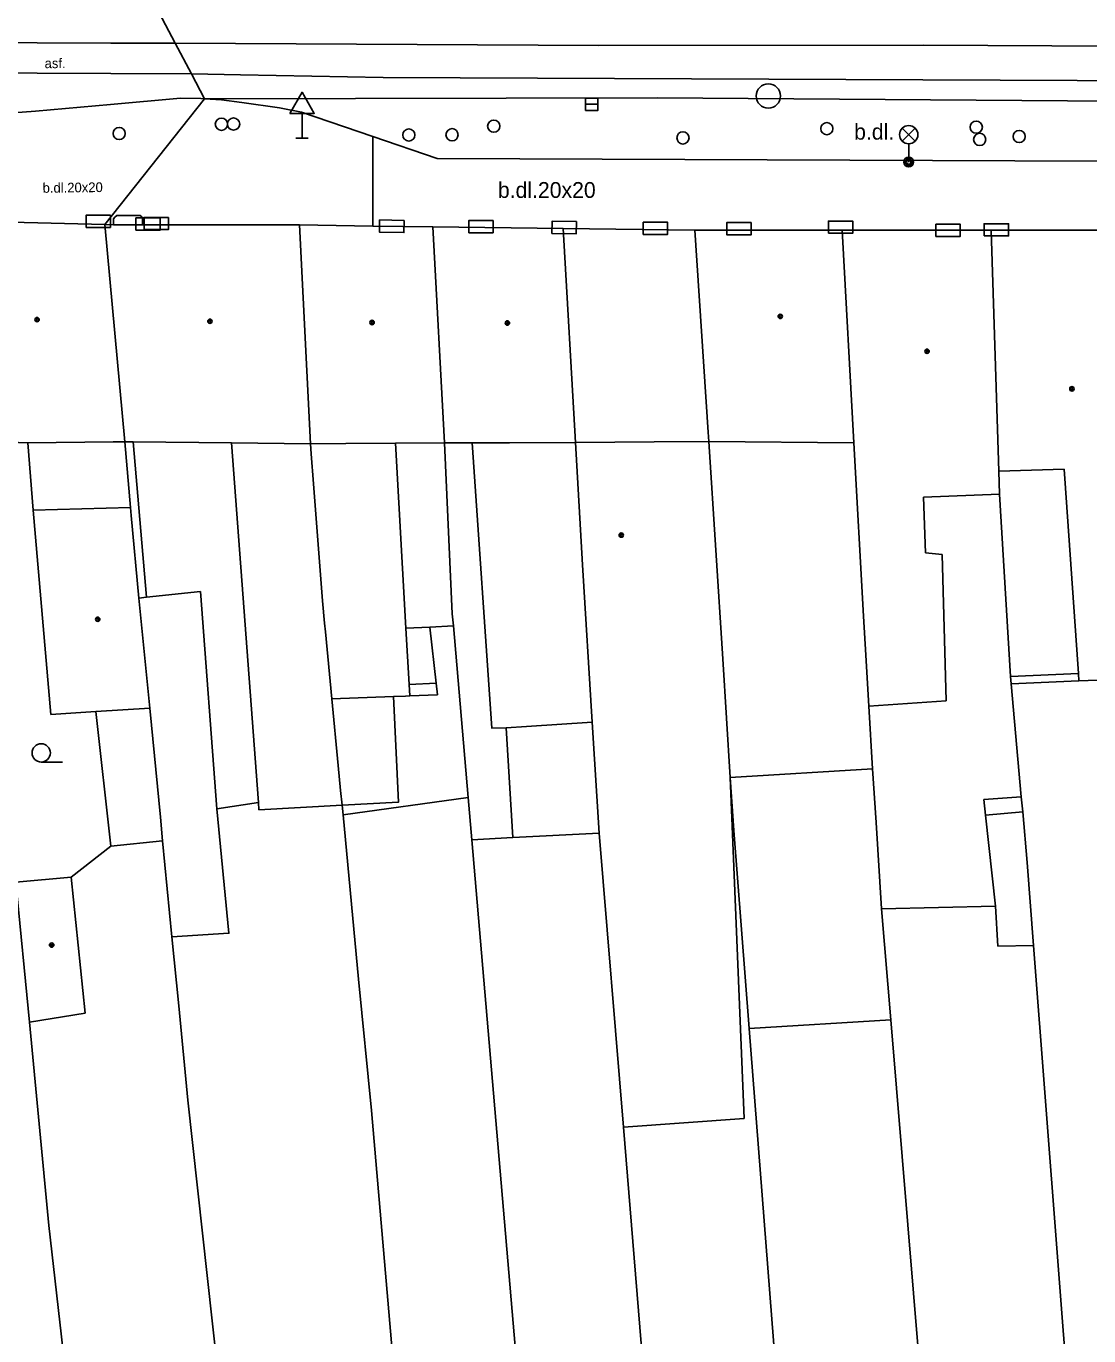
# Model space of a CAD drawing. Extents: x -596229 to -595156, y -1161237 to -1159376.
# Drawn here: x -595339.6 to -595296, y -1161084.8 to -1161031.1 of the extents above; entities that cross this region are included whole.
import ezdxf

# ---------------------------------------------------------------- set-up
doc = ezdxf.new("R2010")
doc.units = 0
for name, color, linetype in [('DOP - budovy nerozlisene - VP', 7, 'Continuous'), ('DOP - kresba z DSPS bez souradnic', 7, 'Continuous'), ('DOP - rozhrani ploch obecne', 7, 'Continuous'), ('Level 24', 7, 'Continuous'), ('Level 27', 7, 'Continuous'), ('Level 28', 7, 'Continuous'), ('Level 33', 7, 'Continuous'), ('Level 34', 7, 'Continuous'), ('Level 36', 7, 'Continuous'), ('Level 39', 7, 'Continuous'), ('Specificka linie pasportu komunikaci', 7, 'Continuous'), ('TM - budovy zdene_ betonove - VP', 7, 'Continuous'), ('TM - komunikace - VP', 7, 'Continuous'), ('TM - letecke snimky - pomocna linie', 7, 'Continuous'), ('TM - MHD - osa koleji', 7, 'Continuous'), ('TM - popis povrchu', 7, 'Continuous'), ('TM - rozhrani mezi zpev. plochami mezi sebou - VP', 7, 'Continuous'), ('TM - rozhrani ploch obecne - NN', 7, 'Continuous'), ('TM - rozhrani ploch obecne - VP', 7, 'Continuous'), ('TM - vstup do budovy - zdene_ betonove', 7, 'Continuous')]:
    doc.layers.add(name, color=color, linetype=linetype)

msp = doc.modelspace()

# ---------------------------------------------------------------- linework, layer by layer
at = {"layer": 'DOP - budovy nerozlisene - VP'}
for points in [[(-595338.61, -1161059.32), (-595339.33, -1161050.95)], [(-595335.31, -1161051.16), (-595334.99, -1161054.56)], [(-595334.99, -1161054.56), (-595334.55, -1161059.06)], [(-595336.76, -1161059.2), (-595338.61, -1161059.32)], [(-595334.55, -1161059.06), (-595336.76, -1161059.2)], [(-595340.04, -1161066.2), (-595337.77, -1161065.99)], [(-595339.48, -1161071.94), (-595340.04, -1161066.2)], [(-595337.77, -1161065.99), (-595337.19, -1161071.57)], [(-595337.19, -1161071.57), (-595339.48, -1161071.94)]]:
    msp.add_lwpolyline(points, dxfattribs=at)
at = {"layer": 'DOP - kresba z DSPS bez souradnic'}
for points in [[(-595334.68, -1161054.52), (-595335.23, -1161048.14)], [(-595332.47, -1161054.28), (-595334.68, -1161054.52)], [(-595331.8, -1161063.19), (-595332.47, -1161054.28)], [(-595334.68, -1161054.52), (-595334.99, -1161054.56)], [(-595324.04, -1161055.78), (-595323.06, -1161055.74)], [(-595322.09, -1161055.69), (-595323.06, -1161055.74)], [(-595323.06, -1161055.74), (-595322.8, -1161058.04)], [(-595296.46, -1161057.65), (-595299.24, -1161057.77)], [(-595323.91, -1161058.09), (-595322.8, -1161058.04)], [(-595322.8, -1161058.04), (-595322.75, -1161058.52)], [(-595327.08, -1161058.69), (-595324.55, -1161058.59)], [(-595324.55, -1161058.59), (-595324.06, -1161058.57)], [(-595323.88, -1161058.56), (-595324.06, -1161058.57)], [(-595322.75, -1161058.52), (-595323.88, -1161058.56)], [(-595336.15, -1161064.73), (-595336.76, -1161059.2)], [(-595319.93, -1161059.87), (-595319.1, -1161059.82)], [(-595319.1, -1161059.82), (-595316.4, -1161059.64)], [(-595319.66, -1161064.37), (-595319.93, -1161059.87)], [(-595330.09, -1161062.94), (-595331.8, -1161063.19)], [(-595300.34, -1161062.81), (-595298.81, -1161062.7)], [(-595300.27, -1161063.45), (-595300.34, -1161062.81)], [(-595298.74, -1161063.32), (-595300.27, -1161063.45)], [(-595299.86, -1161067.19), (-595300.27, -1161063.45)]]:
    msp.add_lwpolyline(points, dxfattribs=at)
at = {"layer": 'DOP - rozhrani ploch obecne'}
for points in [[(-595335.57, -1161048.14), (-595335.34, -1161050.84)], [(-595327.96, -1161048.22), (-595327.93, -1161048.64)], [(-595322.14, -1161055.2), (-595322.46, -1161048.19)], [(-595311.62, -1161048.13), (-595311.04, -1161057.04)], [(-595327.93, -1161048.64), (-595327.83, -1161049.86)], [(-595327.83, -1161049.86), (-595327.46, -1161054.66)], [(-595299.7, -1161050.29), (-595299.24, -1161057.77)], [(-595335.34, -1161050.84), (-595335.31, -1161051.16)], [(-595327.46, -1161054.66), (-595327.38, -1161055.58)], [(-595322.09, -1161055.69), (-595322.14, -1161055.2)], [(-595327.38, -1161055.58), (-595327.34, -1161055.94)], [(-595327.34, -1161055.94), (-595327.08, -1161058.69)], [(-595321.49, -1161062.73), (-595322.09, -1161055.69)], [(-595311.04, -1161057.04), (-595310.74, -1161061.91)], [(-595299.24, -1161057.77), (-595299.22, -1161058.07)], [(-595296.44, -1161057.95), (-595299.22, -1161058.07)], [(-595299.22, -1161058.07), (-595298.81, -1161062.7)], [(-595327.08, -1161058.69), (-595326.82, -1161061.42)], [(-595334.55, -1161059.06), (-595334.11, -1161063.53)], [(-595305.06, -1161058.98), (-595304.9, -1161061.55)], [(-595326.82, -1161061.42), (-595326.72, -1161062.44)], [(-595310.74, -1161061.91), (-595310.6, -1161064.08)], [(-595304.9, -1161061.55), (-595304.76, -1161063.76), (-595304.54, -1161067.29)], [(-595326.72, -1161062.44), (-595326.66, -1161063.04)], [(-595326.66, -1161063.04), (-595326.62, -1161063.44)], [(-595326.62, -1161063.44), (-595321.49, -1161062.73)], [(-595321.49, -1161062.73), (-595321.34, -1161064.46)], [(-595298.81, -1161062.7), (-595298.74, -1161063.32)], [(-595334.11, -1161063.53), (-595334.02, -1161064.51)], [(-595326.62, -1161063.44), (-595325.98, -1161070.18)], [(-595298.74, -1161063.32), (-595298.56, -1161065.4)], [(-595309.97, -1161072.2), (-595310.6, -1161064.08)], [(-595334.02, -1161064.51), (-595336.15, -1161064.73)], [(-595334.02, -1161064.51), (-595333.64, -1161068.45)], [(-595321.34, -1161064.46), (-595319.66, -1161064.37)], [(-595319.51, -1161085.89), (-595321.34, -1161064.46)], [(-595319.66, -1161064.37), (-595316.12, -1161064.19)], [(-595336.15, -1161064.73), (-595337.77, -1161065.99)], [(-595298.56, -1161065.4), (-595298.31, -1161068.8)], [(-595299.86, -1161067.19), (-595304.54, -1161067.29)], [(-595304.54, -1161067.29), (-595304.16, -1161071.85)], [(-595299.77, -1161068.82), (-595299.86, -1161067.19)], [(-595333.64, -1161068.45), (-595333.36, -1161071.28)], [(-595298.31, -1161068.8), (-595299.77, -1161068.82)], [(-595298.31, -1161068.8), (-595294.86, -1161113.49)], [(-595325.98, -1161070.18), (-595325.46, -1161075.56)], [(-595333.36, -1161071.28), (-595332.99, -1161075.14)], [(-595339.48, -1161071.94), (-595338.68, -1161080.28)], [(-595306.82, -1161112.51), (-595309.97, -1161072.2)], [(-595304.16, -1161071.85), (-595299.54, -1161127.57)], [(-595332.99, -1161075.14), (-595329.77, -1161104.27)], [(-595325.46, -1161075.56), (-595322.19, -1161113.51)], [(-595315.12, -1161076.25), (-595312.96, -1161102.7)], [(-595338.68, -1161080.28), (-595335.09, -1161111.88)]]:
    msp.add_lwpolyline(points, dxfattribs=at)
at = {"layer": 'Level 24'}
for points in [[(-595337.158, -1161039.349), (-595336.158, -1161039.349), (-595336.158, -1161038.849), (-595337.158, -1161038.849)], [(-595335.118, -1161039.459), (-595334.118, -1161039.459), (-595334.118, -1161038.959), (-595335.118, -1161038.959)], [(-595333.783, -1161038.942), (-595334.783, -1161038.942), (-595334.783, -1161039.442), (-595333.783, -1161039.442)], [(-595324.119, -1161039.06), (-595325.119, -1161039.043), (-595325.127, -1161039.543), (-595324.127, -1161039.56)], [(-595321.468, -1161039.569), (-595320.468, -1161039.569), (-595320.468, -1161039.069), (-595321.468, -1161039.069)], [(-595317.05, -1161039.107), (-595318.05, -1161039.096), (-595318.056, -1161039.596), (-595317.056, -1161039.607)], [(-595314.308, -1161039.639), (-595313.308, -1161039.639), (-595313.308, -1161039.139), (-595314.308, -1161039.139)], [(-595309.882, -1161039.151), (-595310.882, -1161039.151), (-595310.882, -1161039.651), (-595309.882, -1161039.651)], [(-595306.717, -1161039.588), (-595305.717, -1161039.588), (-595305.717, -1161039.088), (-595306.717, -1161039.088)], [(-595302.308, -1161039.719), (-595301.308, -1161039.719), (-595301.308, -1161039.219), (-595302.308, -1161039.219)], [(-595300.328, -1161039.699), (-595299.328, -1161039.699), (-595299.328, -1161039.199), (-595300.328, -1161039.199)]]:
    msp.add_lwpolyline(points, close=True, dxfattribs=at)
at = {"layer": 'Level 27'}
msp.add_line((-595316.67, -1161034.3), (-595316.17, -1161034.3), dxfattribs=at)
msp.add_lwpolyline([(-595316.67, -1161034.55), (-595316.17, -1161034.55), (-595316.17, -1161034.05), (-595316.67, -1161034.05)], close=True, dxfattribs=at)
msp.add_circle((-595309.18, -1161033.96), 0.5, dxfattribs=at)
at = {"layer": 'Level 28'}
for centre in [(-595331.61, -1161035.12), (-595331.11, -1161035.11), (-595320.44, -1161035.2), (-595306.78, -1161035.3), (-595300.65, -1161035.24), (-595335.8, -1161035.5), (-595323.92, -1161035.56), (-595322.15, -1161035.55), (-595312.68, -1161035.68), (-595300.51, -1161035.74), (-595298.89, -1161035.62)]:
    msp.add_circle(centre, 0.25, dxfattribs=at)
at = {"layer": 'Level 33'}
for p, q in [((-595303.685, -1161035.81), (-595303.155, -1161035.28)), ((-595303.685, -1161035.28), (-595303.155, -1161035.81)), ((-595303.42, -1161035.92), (-595303.42, -1161036.67))]:
    msp.add_line(p, q, dxfattribs=at)
for centre, radius in [((-595303.42, -1161035.545), 0.375), ((-595303.42, -1161036.67), 0.2), ((-595303.42, -1161036.67), 0.145), ((-595303.42, -1161036.67), 0.0876)]:
    msp.add_circle(centre, radius, dxfattribs=at)
at = {"layer": 'Level 34'}
for p, q in [((-595328.3, -1161034.672), (-595328.3, -1161035.69)), ((-595328.55, -1161035.69), (-595328.05, -1161035.69))]:
    msp.add_line(p, q, dxfattribs=at)
msp.add_lwpolyline([(-595328.8, -1161034.672), (-595327.8, -1161034.672), (-595328.3, -1161033.806)], close=True, dxfattribs=at)
at = {"layer": 'Level 36'}
msp.add_line((-595339, -1161061.275), (-595338.125, -1161061.275), dxfattribs=at)
msp.add_circle((-595339, -1161060.9), 0.375, dxfattribs=at)
at = {"layer": 'Level 39'}
for centre, radius in [((-595339.17, -1161043.13), 0.09), ((-595339.17, -1161043.13), 0.0398), ((-595332.08, -1161043.2), 0.09), ((-595332.08, -1161043.2), 0.0398), ((-595325.43, -1161043.25), 0.09), ((-595319.88, -1161043.27), 0.09), ((-595308.69, -1161043), 0.09), ((-595308.69, -1161043), 0.0398), ((-595325.43, -1161043.25), 0.0398), ((-595319.88, -1161043.27), 0.0398), ((-595302.67, -1161044.43), 0.09), ((-595302.67, -1161044.43), 0.0398), ((-595296.73, -1161045.97), 0.09), ((-595296.73, -1161045.97), 0.0398), ((-595315.21, -1161051.97), 0.09), ((-595315.21, -1161051.97), 0.0398), ((-595336.68, -1161055.42), 0.09), ((-595336.68, -1161055.42), 0.0398), ((-595338.57, -1161068.78), 0.09), ((-595338.57, -1161068.78), 0.0398)]:
    msp.add_circle(centre, radius, dxfattribs=at)
at = {"layer": 'Specificka linie pasportu komunikaci'}
for points in [[(-595332.84, -1161033.05), (-595333.5, -1161031.8), (-595335.37, -1161028.25), (-595336.03, -1161027)], [(-595332.84, -1161033.05), (-595330.83, -1161033.09), (-595324.98, -1161033.2), (-595287.02, -1161033.37), (-595261.67, -1161033.47), (-595207.36, -1161033.68), (-595176.29, -1161033.96), (-595166.09, -1161034.45), (-595158.23, -1161034.574)], [(-595332.3, -1161034.07), (-595332.84, -1161033.05)], [(-595332.3, -1161034.07), (-595336.39, -1161039.23)], [(-595325.4, -1161039.3), (-595325.4, -1161035.62)]]:
    msp.add_lwpolyline(points, dxfattribs=at)
at = {"layer": 'TM - budovy zdene_ betonove - VP'}
for points in [[(-595336.39, -1161039.23), (-595340.25, -1161039.14)], [(-595336.39, -1161039.23), (-595335.57, -1161048.14)], [(-595336.03, -1161039.24), (-595336.39, -1161039.23)], [(-595335.92, -1161039.24), (-595336.03, -1161039.24)], [(-595334.84, -1161039.25), (-595334.98, -1161039.25)], [(-595328.4, -1161039.25), (-595334.84, -1161039.25)], [(-595328.4, -1161039.25), (-595327.96, -1161048.22)], [(-595328.4, -1161039.25), (-595325.4, -1161039.3)], [(-595325.4, -1161039.3), (-595322.94, -1161039.33)], [(-595322.46, -1161048.19), (-595322.94, -1161039.33)], [(-595322.94, -1161039.33), (-595317.59, -1161039.4)], [(-595317.59, -1161039.4), (-595312.19, -1161039.46)], [(-595317.09, -1161048.17), (-595317.59, -1161039.4)], [(-595312.19, -1161039.46), (-595311.65, -1161047.75)], [(-595312.19, -1161039.46), (-595306.15, -1161039.46)], [(-595306.15, -1161039.46), (-595300.04, -1161039.46)], [(-595306.15, -1161039.46), (-595305.67, -1161048.18)], [(-595300.04, -1161039.46), (-595299.73, -1161049.34)], [(-595300.04, -1161039.46), (-595294.14, -1161039.46)], [(-595311.65, -1161047.75), (-595311.62, -1161048.13)], [(-595339.55, -1161048.18), (-595341.89, -1161048.1)], [(-595336.05, -1161048.14), (-595339.55, -1161048.18)], [(-595335.57, -1161048.14), (-595336.05, -1161048.14)], [(-595335.23, -1161048.14), (-595335.57, -1161048.14)], [(-595331.2, -1161048.18), (-595335.23, -1161048.14)], [(-595327.96, -1161048.22), (-595331.2, -1161048.18)], [(-595326.5, -1161048.21), (-595327.96, -1161048.22)], [(-595324.47, -1161048.2), (-595326.5, -1161048.21)], [(-595322.46, -1161048.19), (-595324.47, -1161048.2)], [(-595321.32, -1161048.19), (-595322.46, -1161048.19)], [(-595319.79, -1161048.18), (-595321.32, -1161048.19)], [(-595316.8, -1161053.19), (-595317.09, -1161048.17)], [(-595311.62, -1161048.13), (-595313.86, -1161048.14)], [(-595305.67, -1161048.18), (-595305.27, -1161055.29)], [(-595297.04, -1161049.26), (-595299.73, -1161049.34)], [(-595299.73, -1161049.34), (-595299.7, -1161050.29)], [(-595296.46, -1161057.65), (-595297.04, -1161049.26)], [(-595299.7, -1161050.29), (-595302.82, -1161050.41)], [(-595302.82, -1161050.41), (-595302.73, -1161052.69)], [(-595302.73, -1161052.69), (-595302.05, -1161052.76)], [(-595302.05, -1161052.76), (-595301.89, -1161058.77)], [(-595316.4, -1161059.64), (-595316.8, -1161053.19)], [(-595305.18, -1161056.89), (-595305.27, -1161055.29)], [(-595305.06, -1161058.98), (-595305.18, -1161056.89)], [(-595296.44, -1161057.95), (-595296.46, -1161057.65)], [(-595295.31, -1161057.9), (-595296.44, -1161057.95)], [(-595301.89, -1161058.77), (-595305.06, -1161058.98)], [(-595316.12, -1161064.19), (-595316.4, -1161059.64)], [(-595315.12, -1161076.25), (-595316.12, -1161064.19)]]:
    msp.add_lwpolyline(points, dxfattribs=at)
at = {"layer": 'TM - komunikace - VP'}
for points in [[(-595333.29, -1161034.05), (-595336.16, -1161034.31), (-595339.24, -1161034.58), (-595340.15, -1161034.65)], [(-595333.29, -1161034.05), (-595332.45, -1161034.06), (-595332.3, -1161034.07)], [(-595332.3, -1161034.07), (-595331.6, -1161034.12), (-595330.77, -1161034.23)], [(-595328.32, -1161034.62), (-595329.23, -1161034.45), (-595330.77, -1161034.23)], [(-595325.4, -1161035.62), (-595328.32, -1161034.62)], [(-595322.76, -1161036.52), (-595325.4, -1161035.62)], [(-595322.76, -1161036.52), (-595288.91, -1161036.66)]]:
    msp.add_lwpolyline(points, dxfattribs=at)
at = {"layer": 'TM - letecke snimky - pomocna linie'}
for points in [[(-595339.55, -1161048.18), (-595339.33, -1161050.95)], [(-595331.2, -1161048.18), (-595330.09, -1161062.94)], [(-595324.47, -1161048.2), (-595324.04, -1161055.78)], [(-595321.32, -1161048.19), (-595320.52, -1161059.88), (-595319.93, -1161059.87)], [(-595319.79, -1161048.18), (-595317.09, -1161048.17)], [(-595313.86, -1161048.14), (-595317.09, -1161048.17)], [(-595311.62, -1161048.13), (-595305.67, -1161048.18)], [(-595339.33, -1161050.95), (-595335.34, -1161050.84)], [(-595324.04, -1161055.78), (-595323.91, -1161058.09)], [(-595323.91, -1161058.09), (-595323.88, -1161058.56)], [(-595326.66, -1161063.04), (-595324.34, -1161062.92), (-595324.55, -1161058.59)], [(-595315.12, -1161076.25), (-595310.17, -1161075.89), (-595310.74, -1161061.91)], [(-595304.9, -1161061.55), (-595310.74, -1161061.91)], [(-595330.09, -1161062.94), (-595330.07, -1161063.23), (-595326.66, -1161063.04)], [(-595331.8, -1161063.19), (-595331.3, -1161068.3), (-595333.64, -1161068.45)], [(-595309.97, -1161072.2), (-595304.16, -1161071.85)]]:
    msp.add_lwpolyline(points, dxfattribs=at)
at = {"layer": 'TM - MHD - osa koleji'}
for points in [[(-595357.33, -1161031.7), (-595336.15, -1161031.79)], [(-595336.15, -1161031.79), (-595333.5, -1161031.8)], [(-595302.81, -1161031.88), (-595316.14, -1161031.89), (-595333.5, -1161031.8)], [(-595302.81, -1161031.88), (-595287.01, -1161031.96)]]:
    msp.add_lwpolyline(points, dxfattribs=at)
at = {"layer": 'TM - rozhrani mezi zpev. plochami mezi sebou - VP'}
msp.add_lwpolyline([(-595332.3, -1161034.07), (-595313.74, -1161034.03), (-595293.17, -1161034.19), (-595288.91, -1161034.2)], dxfattribs=at)
at = {"layer": 'TM - rozhrani ploch obecne - NN'}
msp.add_lwpolyline([(-595332.84, -1161033.05), (-595336.15, -1161033.04), (-595357.34, -1161032.94)], dxfattribs=at)
at = {"layer": 'TM - rozhrani ploch obecne - VP'}
msp.add_lwpolyline([(-595336.03, -1161039.24), (-595336.03, -1161039), (-595335.98, -1161038.93), (-595335.9, -1161038.86), (-595334.94, -1161038.86), (-595334.87, -1161038.92), (-595334.85, -1161038.98), (-595334.84, -1161039.25)], dxfattribs=at)
at = {"layer": 'TM - vstup do budovy - zdene_ betonove'}
msp.add_lwpolyline([(-595334.98, -1161039.25), (-595335.92, -1161039.24)], dxfattribs=at)

# ---------------------------------------------------------------- texts
at = {"layer": 'TM - popis povrchu'}
for s, rotation, p in [('asf.', 0.1721, (-595338.86, -1161032.82)), ('b.dl.20x20', 0.707, (-595338.94, -1161037.93))]:
    msp.add_text(s, height=0.4, rotation=rotation, dxfattribs=at).set_placement(p)
for s, p in [('b.dl.', (-595305.66, -1161035.75)), ('b.dl.20x20', (-595320.27, -1161038.14))]:
    msp.add_text(s, height=0.65, dxfattribs=at).set_placement(p)

doc.saveas('drawing.dxf')
